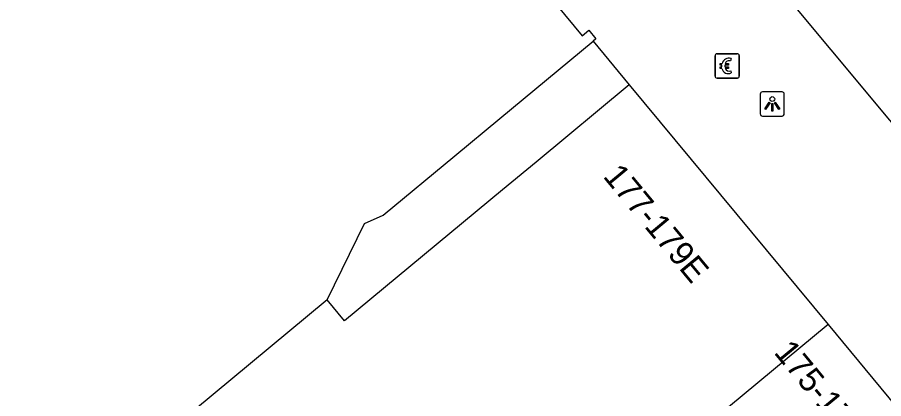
# Model space of a CAD drawing. Extents: x 160379 to 161131, y 383940 to 384849.
# Drawn here: x 160962.52 to 160998.28, y 384516.19 to 384531.91 of the extents above; entities that cross this region are included whole.
import ezdxf

# ---------------------------------------------------------------- set-up
doc = ezdxf.new("R2010")
doc.units = 0
for name, color, linetype in [('IMGEO_Betaalautomaat', 7, 'Continuous'), ('IMGEO_Lichtpunt', 7, 'Continuous'), ('IMGEO_Pand', 7, 'Continuous'), ('IMGEO_Pand_nummerreeks', 7, 'Continuous'), ('IMGEO_Voetpad_open', 7, 'Continuous')]:
    doc.layers.add(name, color=color, linetype=linetype)

msp = doc.modelspace()

# ---------------------------------------------------------------- linework, layer by layer
at = {"layer": 'IMGEO_Betaalautomaat'}
for p, q in [((160991.317, 384529.483), (160991.317, 384530.324)), ((160991.317, 384530.324), (160991.317, 384529.483)), ((160991.392, 384530.407), (160992.233, 384530.407)), ((160992.233, 384530.407), (160991.392, 384530.407)), ((160991.979, 384530.212), (160991.962, 384530.112)), ((160992.316, 384530.333), (160992.316, 384529.492)), ((160992.316, 384529.492), (160992.316, 384530.333)), ((160991.6, 384529.871), (160991.6, 384529.939)), ((160991.721, 384529.939), (160991.721, 384529.871)), ((160991.966, 384529.706), (160991.988, 384529.619)), ((160992.242, 384529.408), (160991.401, 384529.408)), ((160991.401, 384529.408), (160992.242, 384529.408))]:
    msp.add_line(p, q, dxfattribs=at)
for points in [[(160991.6, 384529.939), (160991.531, 384529.939), (160991.531, 384530.008), (160991.61, 384530.008)], [(160991.605, 384529.802), (160991.531, 384529.802), (160991.531, 384529.871), (160991.6, 384529.871)], [(160991.732, 384530.008), (160991.879, 384530.008), (160991.879, 384529.939), (160991.721, 384529.939)], [(160991.721, 384529.871), (160991.879, 384529.871), (160991.879, 384529.802), (160991.735, 384529.802)]]:
    msp.add_lwpolyline(points, dxfattribs=at)
for centre, radius, start, end in [((160991.395, 384530.33), 0.0779, 92.4484, 184.2845), ((160991.395, 384530.33), 0.0779, 92.4484, 184.2845), ((160991.893, 384529.932), 0.293, 73.014, 165.0139), ((160992.239, 384530.33), 0.0779, 2.4484, 94.2845), ((160992.239, 384530.33), 0.0779, 2.4484, 94.2845), ((160991.899, 384529.945), 0.179, 69.3236, 159.5683), ((160991.395, 384529.486), 0.0779, 182.4484, 274.2845), ((160991.395, 384529.486), 0.0779, 182.4484, 274.2845), ((160991.866, 384529.857), 0.267, 191.8096, 297.0389), ((160991.899, 384529.872), 0.179, 202.7625, 291.8693), ((160992.239, 384529.486), 0.0779, 272.4484, 4.2845), ((160992.239, 384529.486), 0.0779, 272.4484, 4.2845)]:
    msp.add_arc(centre, radius, start, end, dxfattribs=at)
at = {"layer": 'IMGEO_Lichtpunt'}
for p, q in [((160994.083, 384528.839), (160993.275, 384528.839)), ((160994.083, 384528.839), (160993.275, 384528.839)), ((160993.181, 384528.744), (160993.181, 384527.937)), ((160993.181, 384528.744), (160993.181, 384527.937)), ((160994.177, 384527.937), (160994.177, 384528.744)), ((160994.177, 384527.937), (160994.177, 384528.744)), ((160993.275, 384527.843), (160994.083, 384527.843)), ((160993.275, 384527.843), (160994.083, 384527.843))]:
    msp.add_line(p, q, dxfattribs=at)
for points in [[(160993.555, 384528.408), (160993.594, 384528.38), (160993.406, 384528.118), (160993.368, 384528.145), (160993.555, 384528.408)], [(160993.767, 384528.38), (160993.805, 384528.407), (160993.992, 384528.145), (160993.953, 384528.117), (160993.767, 384528.38)], [(160993.657, 384528.36), (160993.704, 384528.36), (160993.704, 384528.038), (160993.657, 384528.038), (160993.657, 384528.36)]]:
    msp.add_lwpolyline(points, dxfattribs=at)
msp.add_circle((160993.68, 384528.542), 0.0994, dxfattribs=at)
for centre, start, end in [((160993.275, 384528.744), 90, 180), ((160993.275, 384528.744), 90, 180), ((160994.083, 384528.744), 0, 90), ((160994.083, 384528.744), 0, 90), ((160993.275, 384527.937), 180, 270), ((160993.275, 384527.937), 180, 270), ((160994.083, 384527.937), 270, 0), ((160994.083, 384527.937), 270, 360)]:
    msp.add_arc(centre, 0.0946, start, end, dxfattribs=at)
at = {"layer": 'IMGEO_Pand'}
for points in [[(160973.895, 384546.333), (160974.059, 384546.137), (160973.737, 384545.87), (160977.52, 384541.307), (160977.788, 384541.529), (160978.081, 384541.176), (160977.774, 384540.922), (160981.573, 384536.34), (160981.856, 384536.576), (160982.159, 384536.21), (160981.857, 384535.959), (160985.839, 384531.156), (160986.106, 384531.378), (160986.397, 384531.027), (160986.286, 384530.935)], [(160975.311, 384520.261), (160976.849, 384523.408), (160977.621, 384523.75), (160980.578, 384526.202), (160982.438, 384527.744), (160986.286, 384530.935)], [(160987.78, 384529.135), (160983.932, 384525.944), (160982.543, 384524.792), (160976.031, 384519.392), (160975.311, 384520.261)], [(160987.78, 384529.135), (160995.98, 384519.246)], [(160975.311, 384520.261), (160950.877, 384500), (160947.031, 384496.811)], [(160995.98, 384519.246), (160972.766, 384500), (160965.554, 384494.02), (160965.649, 384493.903)], [(160995.98, 384519.246), (161000, 384514.398), (161000.58, 384513.699)]]:
    msp.add_lwpolyline(points, dxfattribs=at)
at = {"layer": 'IMGEO_Voetpad_open'}
for points in [[(161003.056, 384526.175), (161001.022, 384524.686), (160986.294, 384542.356), (160988.377, 384543.886)], [(160986.286, 384530.935), (160987.78, 384529.135)]]:
    msp.add_lwpolyline(points, dxfattribs=at)

# ---------------------------------------------------------------- texts
at = {"layer": 'IMGEO_Pand_nummerreeks'}
for s, rotation, p in [('177-179E', 309.6657, (160986.664, 384525.342)), ('175-175F', 309.4651, (160993.717, 384518.081))]:
    msp.add_text(s, height=1, rotation=rotation, dxfattribs=at).set_placement(p)

doc.saveas('drawing.dxf')
